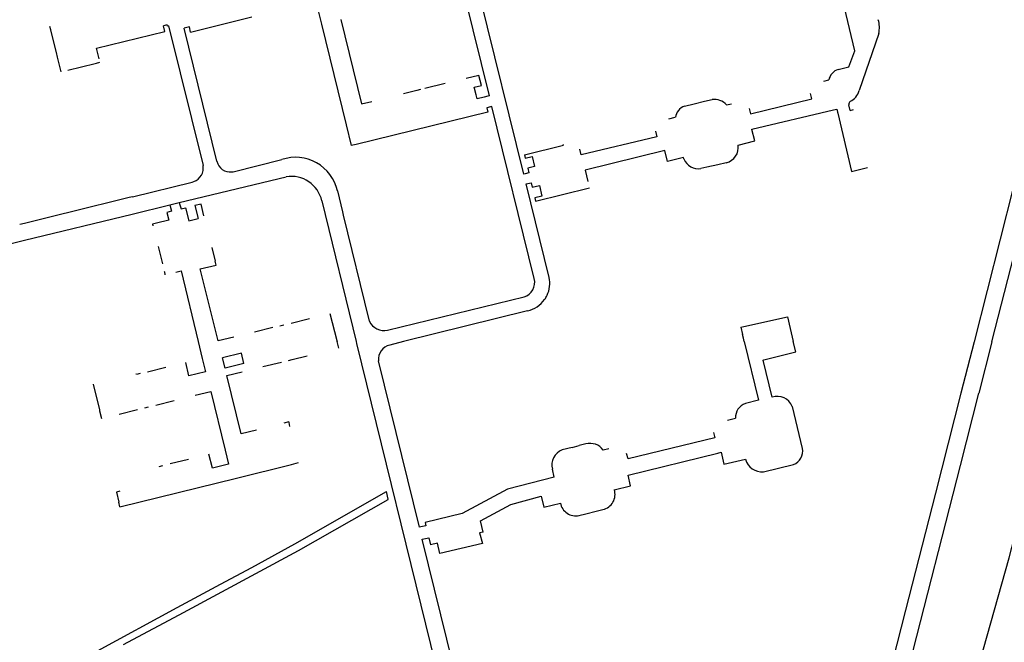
# Model space of a CAD drawing. Extents: x 148869 to 161638, y 453607 to 469810.
# Tile 1015 of 1056: x 159150.96 to 159154.97, y 459864.6 to 459867.13. Entities that reach past the tile are written whole.
import ezdxf

# ---------------------------------------------------------------- set-up
doc = ezdxf.new("R2010")
doc.units = 0
doc.layers.add('LKI_V01_KANTRIJWEG', color=252, linetype='CONTINUOUS')

msp = doc.modelspace()

# ---------------------------------------------------------------- linework, layer by layer
at = {"layer": 'LKI_V01_KANTRIJWEG'}
for p, q in [((159152.8748, 459866.8182), (159152.7456, 459867.3433)), ((159152.8748, 459866.8182), (159152.7456, 459867.3433)), ((159153.0144, 459866.4995), (159152.8207, 459867.2866)), ((159153.0144, 459866.4995), (159152.8207, 459867.2866)), ((159151.6595, 459867.0778), (159151.9083, 459867.1395)), ((159151.6595, 459867.0778), (159151.9083, 459867.1395)), ((159152.1791, 459867.1588), (159152.1924, 459867.1096)), ((159152.1791, 459867.1588), (159152.1924, 459867.1096)), ((159151.0904, 459867.0866), (159151.0869, 459867.1004)), ((159151.0904, 459867.0866), (159151.0869, 459867.1004)), ((159151.5636, 459867.1065), (159151.5487, 459867.1029)), ((159151.5636, 459867.1065), (159151.5487, 459867.1029)), ((159151.5542, 459867.0803), (159151.5487, 459867.1029)), ((159151.5542, 459867.0803), (159151.5487, 459867.1029)), ((159151.5692, 459867.103), (159151.7099, 459866.5347)), ((159151.5692, 459867.103), (159151.7099, 459866.5347)), ((159151.6386, 459867.0954), (159151.6333, 459867.0941)), ((159151.6386, 459867.0954), (159151.6333, 459867.0941)), ((159151.7665, 459866.5519), (159151.6333, 459867.0941)), ((159151.7665, 459866.5519), (159151.6333, 459867.0941)), ((159151.6542, 459867.0992), (159151.6386, 459867.0954)), ((159151.6542, 459867.0992), (159151.6386, 459867.0954)), ((159151.6595, 459867.0778), (159151.6542, 459867.0992)), ((159151.6595, 459867.0778), (159151.6542, 459867.0992)), ((159152.1924, 459867.1096), (159152.2924, 459866.7006)), ((159152.1924, 459867.1096), (159152.2924, 459866.7006)), ((159151.1029, 459867.0362), (159151.0904, 459867.0866)), ((159151.1029, 459867.0362), (159151.0904, 459867.0866)), ((159154.4591, 459867.072), (159154.3786, 459866.8396)), ((159154.4591, 459867.072), (159154.3786, 459866.8396)), ((159151.1133, 459866.9946), (159151.1029, 459867.0362)), ((159151.1133, 459866.9946), (159151.1029, 459867.0362)), ((159151.1179, 459866.9761), (159151.1133, 459866.9946)), ((159151.1179, 459866.9761), (159151.1133, 459866.9946)), ((159151.1328, 459866.9162), (159151.1179, 459866.9761)), ((159151.1328, 459866.9162), (159151.1179, 459866.9761)), ((159151.1593, 459866.9226), (159151.2707, 459866.9502)), ((159151.1593, 459866.9226), (159151.2707, 459866.9502)), ((159151.2707, 459866.9502), (159151.2762, 459866.9515)), ((159151.2707, 459866.9502), (159151.2762, 459866.9515)), ((159151.2762, 459866.9515), (159151.2903, 459866.955)), ((159151.2762, 459866.9515), (159151.2903, 459866.955)), ((159152.832, 459866.9015), (159152.7802, 459866.8892)), ((159152.832, 459866.9015), (159152.7802, 459866.8892)), ((159152.8423, 459866.8601), (159152.832, 459866.9015)), ((159152.8423, 459866.8601), (159152.832, 459866.9015)), ((159152.6949, 459866.8682), (159152.6128, 459866.8484)), ((159152.6949, 459866.8682), (159152.6128, 459866.8484)), ((159152.8132, 459866.8529), (159152.8423, 459866.8601)), ((159152.8132, 459866.8529), (159152.8423, 459866.8601)), ((159152.8209, 459866.8217), (159152.8132, 459866.8529)), ((159152.8209, 459866.8217), (159152.8132, 459866.8529)), ((159154.2354, 459866.878), (159154.2558, 459866.883)), ((159154.2354, 459866.878), (159154.2558, 459866.883)), ((159152.5799, 459866.8404), (159152.5251, 459866.8269)), ((159152.5799, 459866.8404), (159152.5251, 459866.8269)), ((159152.5946, 459866.8439), (159152.5799, 459866.8404)), ((159152.5946, 459866.8439), (159152.5799, 459866.8404)), ((159152.8689, 459866.8167), (159152.8539, 459866.813)), ((159152.8689, 459866.8167), (159152.8539, 459866.813)), ((159152.8748, 459866.8182), (159152.8689, 459866.8167)), ((159152.8748, 459866.8182), (159152.8689, 459866.8167)), ((159152.8796, 459866.7737), (159152.8645, 459866.77)), ((159152.8796, 459866.7737), (159152.8645, 459866.77)), ((159152.8645, 459866.77), (159152.869, 459866.7518)), ((159152.8645, 459866.77), (159152.869, 459866.7518)), ((159152.8854, 459866.7751), (159152.8796, 459866.7737)), ((159152.8854, 459866.7751), (159152.8796, 459866.7737)), ((159153.0574, 459866.0745), (159152.8854, 459866.7751)), ((159153.0574, 459866.0745), (159152.8854, 459866.7751)), ((159153.6683, 459866.7761), (159153.7075, 459866.7857)), ((159153.6683, 459866.7761), (159153.7075, 459866.7857)), ((159153.7075, 459866.7857), (159153.7504, 459866.7962)), ((159153.7075, 459866.7857), (159153.7504, 459866.7962)), ((159153.7504, 459866.7962), (159153.7805, 459866.803)), ((159153.7504, 459866.7962), (159153.7805, 459866.803)), ((159153.8391, 459866.7811), (159153.8601, 459866.7862)), ((159153.8391, 459866.7811), (159153.8601, 459866.7862)), ((159154.342, 459866.759), (159154.3366, 459866.7815)), ((159154.342, 459866.759), (159154.3366, 459866.7815)), ((159154.3424, 459866.7956), (159154.3433, 459866.7963)), ((159154.3424, 459866.7956), (159154.3433, 459866.7963)), ((159152.869, 459866.7518), (159152.3327, 459866.6206)), ((159152.869, 459866.7518), (159152.3327, 459866.6206)), ((159153.6053, 459866.7247), (159153.6312, 459866.7309)), ((159153.6053, 459866.7247), (159153.6312, 459866.7309)), ((159154.2743, 459866.7612), (159154.2879, 459866.7645)), ((159154.2743, 459866.7612), (159154.2879, 459866.7645)), ((159154.2879, 459866.7645), (159154.291, 459866.7516)), ((159154.2879, 459866.7645), (159154.291, 459866.7516)), ((159154.291, 459866.7516), (159154.2919, 459866.7476)), ((159154.291, 459866.7516), (159154.2919, 459866.7476)), ((159154.2919, 459866.7476), (159154.3483, 459866.511)), ((159154.2919, 459866.7476), (159154.3483, 459866.511)), ((159154.342, 459866.759), (159154.356, 459866.7622)), ((159154.342, 459866.759), (159154.356, 459866.7622)), ((159154.9187, 459865.8172), (159155.1595, 459866.7599)), ((159154.9187, 459865.8172), (159155.1595, 459866.7599)), ((159152.2924, 459866.7006), (159152.3131, 459866.6158)), ((159152.2924, 459866.7006), (159152.3131, 459866.6158)), ((159155.0588, 459866.6527), (159154.8465, 459865.8172)), ((159155.0588, 459866.6527), (159154.8465, 459865.8172)), ((159152.3327, 459866.6206), (159152.3131, 459866.6158)), ((159152.3327, 459866.6206), (159152.3131, 459866.6158)), ((159153.0171, 459866.5782), (159153.0203, 459866.5653)), ((159153.0171, 459866.5782), (159153.0203, 459866.5653)), ((159151.8326, 459866.5094), (159152.0306, 459866.5589)), ((159151.8326, 459866.5094), (159152.0306, 459866.5589)), ((159153.8037, 459866.5381), (159153.7593, 459866.5275)), ((159153.8037, 459866.5381), (159153.7593, 459866.5275)), ((159153.8382, 459866.5463), (159153.8037, 459866.5381)), ((159153.8382, 459866.5463), (159153.8037, 459866.5381)), ((159151.613, 459866.3837), (159152.0477, 459866.4884)), ((159151.613, 459866.3837), (159152.0477, 459866.4884)), ((159151.8266, 459866.5085), (159151.8326, 459866.5094)), ((159151.8266, 459866.5085), (159151.8326, 459866.5094)), ((159153.0208, 459866.501), (159153.0144, 459866.4995)), ((159153.0208, 459866.501), (159153.0144, 459866.4995)), ((159153.7593, 459866.5275), (159153.735, 459866.5221)), ((159153.7593, 459866.5275), (159153.735, 459866.5221)), ((159154.3483, 459866.511), (159154.4135, 459866.5269)), ((159154.3483, 459866.511), (159154.4135, 459866.5269)), ((159153.0241, 459866.4602), (159153.0305, 459866.4617)), ((159153.0241, 459866.4602), (159153.0305, 459866.4617)), ((159153.1178, 459866.0796), (159153.0241, 459866.4602)), ((159153.1178, 459866.0796), (159153.0241, 459866.4602)), ((159152.2563, 459866.4317), (159152.2772, 459866.3459)), ((159152.2563, 459866.4317), (159152.2772, 459866.3459)), ((159153.0627, 459866.3896), (159153.2817, 459866.4434)), ((159153.0627, 459866.3896), (159153.2817, 459866.4434)), ((159151.4096, 459866.4041), (159151.1691, 459866.345)), ((159151.4096, 459866.4041), (159151.1691, 459866.345)), ((159151.4231, 459866.4075), (159151.4096, 459866.4041)), ((159151.4231, 459866.4075), (159151.4096, 459866.4041)), ((159151.5747, 459866.3745), (159151.613, 459866.3837)), ((159151.5747, 459866.3745), (159151.613, 459866.3837)), ((159151.5747, 459866.3745), (159151.5762, 459866.3688)), ((159151.5747, 459866.3745), (159151.5762, 459866.3688)), ((159151.5762, 459866.3688), (159151.5817, 459866.3486)), ((159151.5762, 459866.3688), (159151.5817, 459866.3486)), ((159151.613, 459866.3837), (159151.6145, 459866.3787)), ((159151.613, 459866.3837), (159151.6145, 459866.3787)), ((159151.6145, 459866.3787), (159151.6207, 459866.3581)), ((159151.6145, 459866.3787), (159151.6207, 459866.3581)), ((159151.7016, 459866.3777), (159151.6767, 459866.3717)), ((159151.7016, 459866.3777), (159151.6767, 459866.3717)), ((159151.6767, 459866.3717), (159151.6898, 459866.3197)), ((159151.6767, 459866.3717), (159151.6898, 459866.3197)), ((159151.7135, 459866.3301), (159151.7016, 459866.3777)), ((159151.7135, 459866.3301), (159151.7016, 459866.3777)), ((159152.1932, 459866.3907), (159152.3325, 459865.8195)), ((159152.1932, 459866.3907), (159152.3325, 459865.8195)), ((159153.0594, 459866.4029), (159153.0627, 459866.3896)), ((159153.0594, 459866.4029), (159153.0627, 459866.3896)), ((159151.1302, 459866.3355), (159150.9831, 459866.2993)), ((159151.1302, 459866.3355), (159150.9831, 459866.2993)), ((159151.1691, 459866.345), (159151.1302, 459866.3355)), ((159151.1691, 459866.345), (159151.1302, 459866.3355)), ((159151.5817, 459866.3486), (159151.5629, 459866.344)), ((159151.5817, 459866.3486), (159151.5629, 459866.344)), ((159151.5629, 459866.344), (159151.5707, 459866.3121)), ((159151.5629, 459866.344), (159151.5707, 459866.3121)), ((159151.6207, 459866.3581), (159151.6392, 459866.3626)), ((159151.6207, 459866.3581), (159151.6392, 459866.3626)), ((159151.6392, 459866.3626), (159151.6517, 459866.3094)), ((159151.6392, 459866.3626), (159151.6517, 459866.3094)), ((159152.2772, 459866.3459), (159152.2803, 459866.333)), ((159152.2772, 459866.3459), (159152.2803, 459866.333)), ((159152.2803, 459866.333), (159152.384, 459865.9073)), ((159152.2803, 459866.333), (159152.384, 459865.9073)), ((159150.9831, 459866.2993), (159150.964, 459866.2947)), ((159150.9831, 459866.2993), (159150.964, 459866.2947)), ((159151.521, 459866.2997), (159151.5047, 459866.2958)), ((159151.521, 459866.2997), (159151.5047, 459866.2958)), ((159151.5047, 459866.2958), (159151.5063, 459866.2899)), ((159151.5047, 459866.2958), (159151.5063, 459866.2899)), ((159151.5707, 459866.3121), (159151.521, 459866.2997)), ((159151.5707, 459866.3121), (159151.521, 459866.2997)), ((159151.6517, 459866.3094), (159151.6898, 459866.3197)), ((159151.6517, 459866.3094), (159151.6898, 459866.3197)), ((159150.2502, 459866.0503), (159150.9831, 459866.2308)), ((159150.2502, 459866.0503), (159150.9831, 459866.2308)), ((159151.527, 459866.205), (159151.5446, 459866.1348)), ((159151.527, 459866.205), (159151.5446, 459866.1348)), ((159151.745, 459866.2016), (159151.7589, 459866.146)), ((159151.745, 459866.2016), (159151.7589, 459866.146)), ((159151.5518, 459866.1049), (159151.5525, 459866.1018)), ((159151.5518, 459866.1049), (159151.5525, 459866.1018)), ((159151.5525, 459866.1018), (159151.5551, 459866.0899)), ((159151.5525, 459866.1018), (159151.5551, 459866.0899)), ((159152.4605, 459865.8656), (159153.0157, 459866.0007)), ((159152.4605, 459865.8656), (159153.0157, 459866.0007)), ((159153.0994, 459865.9896), (159153.1001, 459865.9904)), ((159153.0994, 459865.9896), (159153.1001, 459865.9904)), ((159152.2262, 459865.9324), (159152.2543, 459865.8228)), ((159152.2262, 459865.9324), (159152.2543, 459865.8228)), ((159153.0301, 459865.9431), (159152.5256, 459865.8195)), ((159153.0301, 459865.9431), (159152.5256, 459865.8195)), ((159152.0679, 459865.894), (159152.143, 459865.9121)), ((159152.0679, 459865.894), (159152.143, 459865.9121)), ((159151.9933, 459865.8755), (159151.9193, 459865.8572)), ((159151.9933, 459865.8755), (159151.9193, 459865.8572)), ((159152.0223, 459865.8824), (159152.0386, 459865.8868)), ((159152.0223, 459865.8824), (159152.0386, 459865.8868)), ((159153.8975, 459865.8773), (159153.9102, 459865.88)), ((159153.8975, 459865.8773), (159153.9102, 459865.88)), ((159153.8975, 459865.8773), (159153.9049, 459865.847)), ((159153.8975, 459865.8773), (159153.9049, 459865.847)), ((159154.0984, 459865.8719), (159154.1109, 459865.8195)), ((159154.0984, 459865.8719), (159154.1109, 459865.8195)), ((159151.6898, 459865.8195), (159151.707, 459865.75)), ((159151.6898, 459865.8195), (159151.707, 459865.75)), ((159152.2543, 459865.8228), (159152.2551, 459865.8195)), ((159152.2543, 459865.8228), (159152.2551, 459865.8195)), ((159152.2621, 459865.7923), (159152.2551, 459865.8195)), ((159152.2621, 459865.7923), (159152.2551, 459865.8195)), ((159152.3325, 459865.8195), (159152.3348, 459865.8102)), ((159152.3325, 459865.8195), (159152.3348, 459865.8102)), ((159152.3348, 459865.8102), (159152.6688, 459864.4514)), ((159152.3348, 459865.8102), (159152.6688, 459864.4514)), ((159152.5256, 459865.8195), (159152.4698, 459865.8041)), ((159152.5256, 459865.8195), (159152.4698, 459865.8041)), ((159153.9083, 459865.8326), (159153.9049, 459865.847)), ((159153.9083, 459865.8326), (159153.9049, 459865.847)), ((159153.9115, 459865.8195), (159153.9083, 459865.8326)), ((159153.9115, 459865.8195), (159153.9083, 459865.8326)), ((159153.9115, 459865.8195), (159153.9696, 459865.5797)), ((159153.9115, 459865.8195), (159153.9696, 459865.5797)), ((159154.8465, 459865.8172), (159154.7932, 459865.6083)), ((159154.8465, 459865.8172), (159154.7932, 459865.6083)), ((159154.9187, 459865.8172), (159154.8653, 459865.6083)), ((159154.9187, 459865.8172), (159154.8653, 459865.6083)), ((159151.707, 459865.75), (159151.7205, 459865.6958)), ((159151.707, 459865.75), (159151.7205, 459865.6958)), ((159151.9535, 459865.7169), (159152.0286, 459865.7351)), ((159151.9535, 459865.7169), (159152.0286, 459865.7351)), ((159152.0579, 459865.7422), (159152.0725, 459865.7457)), ((159152.0579, 459865.7422), (159152.0725, 459865.7457)), ((159152.0725, 459865.7457), (159152.1336, 459865.7606)), ((159152.0725, 459865.7457), (159152.1336, 459865.7606)), ((159152.5899, 459865.0633), (159152.4242, 459865.7396)), ((159152.5899, 459865.0633), (159152.4242, 459865.7396)), ((159151.4843, 459865.6958), (159151.5589, 459865.7139)), ((159151.4843, 459865.6958), (159151.5589, 459865.7139)), ((159151.2631, 459865.6449), (159151.2883, 459865.5404)), ((159151.2631, 459865.6449), (159151.2883, 459865.5404)), ((159154.7907, 459865.3148), (159154.8653, 459865.6083)), ((159154.7907, 459865.3148), (159154.8653, 459865.6083)), ((159151.5181, 459865.5601), (159151.5922, 459865.5789)), ((159151.5181, 459865.5601), (159151.5922, 459865.5789)), ((159153.9696, 459865.5797), (159153.9161, 459865.566)), ((159153.9696, 459865.5797), (159153.9161, 459865.566)), ((159151.2883, 459865.5404), (159151.289, 459865.5374)), ((159151.2883, 459865.5404), (159151.289, 459865.5374)), ((159151.289, 459865.5374), (159151.2971, 459865.5062)), ((159151.289, 459865.5374), (159151.2971, 459865.5062)), ((159151.3692, 459865.5238), (159151.4427, 459865.5422)), ((159151.3692, 459865.5238), (159151.4427, 459865.5422)), ((159151.4732, 459865.5494), (159151.4882, 459865.553)), ((159151.4732, 459865.5494), (159151.4882, 459865.553)), ((159154.1492, 459865.3841), (159154.1072, 459865.5542)), ((159154.1492, 459865.3841), (159154.1072, 459865.5542)), ((159152.0633, 459865.4737), (159152.0596, 459865.4893)), ((159152.0633, 459865.4737), (159152.0596, 459865.4893)), ((159153.8428, 459865.4989), (159153.8764, 459865.5072)), ((159153.8428, 459865.4989), (159153.8764, 459865.5072)), ((159152.0631, 459865.4729), (159152.0633, 459865.4737)), ((159152.0631, 459865.4729), (159152.0633, 459865.4737)), ((159153.7864, 459865.4491), (159153.7922, 459865.4267)), ((159153.7864, 459865.4491), (159153.7922, 459865.4267)), ((159153.7922, 459865.4267), (159153.4388, 459865.3412)), ((159153.7922, 459865.4267), (159153.4388, 459865.3412)), ((159153.2117, 459865.388), (159153.1714, 459865.3779)), ((159153.2117, 459865.388), (159153.1714, 459865.3779)), ((159153.2117, 459865.388), (159153.2405, 459865.3953)), ((159153.2117, 459865.388), (159153.2405, 459865.3953)), ((159153.2667, 459865.402), (159153.2405, 459865.3953)), ((159153.2667, 459865.402), (159153.2405, 459865.3953)), ((159153.3609, 459865.3825), (159153.338, 459865.3772)), ((159153.3609, 459865.3825), (159153.338, 459865.3772)), ((159153.8041, 459865.365), (159153.817, 459865.3682)), ((159153.8041, 459865.365), (159153.817, 459865.3682)), ((159153.817, 459865.3682), (159153.8291, 459865.3192)), ((159153.817, 459865.3682), (159153.8291, 459865.3192)), ((159151.5763, 459865.3221), (159151.6509, 459865.3407)), ((159151.5763, 459865.3221), (159151.6509, 459865.3407)), ((159153.4388, 459865.3412), (159153.4329, 459865.3628)), ((159153.4388, 459865.3412), (159153.4329, 459865.3628)), ((159153.8291, 459865.3192), (159153.9173, 459865.3398)), ((159153.8291, 459865.3192), (159153.9173, 459865.3398)), ((159151.5315, 459865.311), (159151.5464, 459865.3147)), ((159151.5315, 459865.311), (159151.5464, 459865.3147)), ((159151.8461, 459865.2633), (159152.0701, 459865.3189)), ((159151.8461, 459865.2633), (159152.0701, 459865.3189)), ((159152.0701, 459865.3189), (159152.0986, 459865.326)), ((159152.0701, 459865.3189), (159152.0986, 459865.326)), ((159153.1387, 459865.2664), (159153.1313, 459865.2989)), ((159153.1387, 459865.2664), (159153.1313, 459865.2989)), ((159153.9896, 459865.2891), (159154.1114, 459865.3186)), ((159153.9896, 459865.2891), (159154.1114, 459865.3186)), ((159154.2826, 459863.3291), (159154.7907, 459865.3148)), ((159154.2826, 459863.3291), (159154.7907, 459865.3148)), ((159151.3718, 459865.1459), (159151.8461, 459865.2633)), ((159151.3718, 459865.1459), (159151.8461, 459865.2633)), ((159152.4631, 459865.1779), (159152.4556, 459865.2083)), ((159152.4631, 459865.1779), (159152.4556, 459865.2083)), ((159151.3718, 459865.1459), (159151.3677, 459865.1649)), ((159151.3718, 459865.1459), (159151.3677, 459865.1649)), ((159153.2671, 459865.1183), (159153.3095, 459865.129)), ((159153.2671, 459865.1183), (159153.3095, 459865.129)), ((159153.3095, 459865.129), (159153.3364, 459865.1359)), ((159153.3095, 459865.129), (159153.3364, 459865.1359)), ((159152.8497, 459865.0439), (159152.8387, 459865.0893)), ((159152.8497, 459865.0439), (159152.8387, 459865.0893)), ((159153.2393, 459865.1112), (159153.2671, 459865.1183)), ((159153.2393, 459865.1112), (159153.2671, 459865.1183)), ((159152.5958, 459865.0647), (159152.5899, 459865.0633)), ((159152.5958, 459865.0647), (159152.5899, 459865.0633)), ((159152.6164, 459865.0697), (159152.5958, 459865.0647)), ((159152.6164, 459865.0697), (159152.5958, 459865.0647)), ((159152.6133, 459865.0823), (159152.6164, 459865.0697)), ((159152.6133, 459865.0823), (159152.6164, 459865.0697)), ((159152.6019, 459865.0143), (159152.608, 459865.0158)), ((159152.6019, 459865.0143), (159152.608, 459865.0158)), ((159152.7789, 459864.2931), (159152.6019, 459865.0143)), ((159152.7789, 459864.2931), (159152.6019, 459865.0143)), ((159152.608, 459865.0158), (159152.6282, 459865.0207)), ((159152.608, 459865.0158), (159152.6282, 459865.0207)), ((159152.6282, 459865.0207), (159152.6354, 459864.9917)), ((159152.6282, 459865.0207), (159152.6354, 459864.9917)), ((159152.8497, 459865.0439), (159152.835, 459865.0403)), ((159152.8497, 459865.0439), (159152.835, 459865.0403)), ((159152.6634, 459864.9981), (159152.6354, 459864.9917)), ((159152.6634, 459864.9981), (159152.6354, 459864.9917)), ((159152.673, 459864.9567), (159152.6634, 459864.9981)), ((159152.673, 459864.9567), (159152.6634, 459864.9981)), ((159151.3866, 459864.5862), (159151.4045, 459864.5952)), ((159151.3866, 459864.5862), (159151.4045, 459864.5952))]:
    msp.add_line(p, q, dxfattribs=at)
for points in [[(159154.2937, 459866.9258), (159154.3374, 459866.9358), (159154.3611, 459867.0018), (159154.3108, 459867.2134)], [(159154.2937, 459866.9258), (159154.3374, 459866.9358), (159154.3611, 459867.0018), (159154.3108, 459867.2134)], [(159151.5692, 459867.103), (159151.5647, 459867.1019), (159151.5636, 459867.1065)], [(159151.5692, 459867.103), (159151.5647, 459867.1019), (159151.5636, 459867.1065)], [(159152.2699, 459867.1285), (159152.3539, 459866.7853), (159152.3962, 459866.7956)], [(159152.2699, 459867.1285), (159152.3539, 459866.7853), (159152.3962, 459866.7956)], [(159151.2869, 459866.9691), (159151.2764, 459867.0119), (159151.5542, 459867.0803)], [(159151.2869, 459866.9691), (159151.2764, 459867.0119), (159151.5542, 459867.0803)], [(159152.8539, 459866.813), (159152.8248, 459866.8058), (159152.8209, 459866.8217)], [(159152.8539, 459866.813), (159152.8248, 459866.8058), (159152.8209, 459866.8217)], [(159153.9311, 459866.7666), (159153.9365, 459866.7446), (159154.1865, 459866.8057), (159154.1809, 459866.8281)], [(159153.9311, 459866.7666), (159153.9365, 459866.7446), (159154.1865, 459866.8057), (159154.1809, 459866.8281)], [(159153.9423, 459866.6812), (159153.942, 459866.6822), (159154.2743, 459866.7612)], [(159153.9423, 459866.6812), (159153.942, 459866.6822), (159154.2743, 459866.7612)], [(159153.5508, 459866.675), (159153.5563, 459866.6519), (159153.2483, 459866.5776), (159153.2428, 459866.6007)], [(159153.5508, 459866.675), (159153.5563, 459866.6519), (159153.2483, 459866.5776), (159153.2428, 459866.6007)], [(159153.8867, 459866.618), (159153.9543, 459866.6352), (159153.9423, 459866.6812)], [(159153.8867, 459866.618), (159153.9543, 459866.6352), (159153.9423, 459866.6812)], [(159153.0171, 459866.5782), (159153.1761, 459866.6173), (159153.1754, 459866.62)], [(159153.0171, 459866.5782), (159153.1761, 459866.6173), (159153.1754, 459866.62)], [(159153.0203, 459866.5653), (159153.0482, 459866.5717), (159153.0583, 459866.5306), (159153.0305, 459866.524)], [(159153.0203, 459866.5653), (159153.0482, 459866.5717), (159153.0583, 459866.5306), (159153.0305, 459866.524)], [(159153.6663, 459866.5613), (159153.6649, 459866.567), (159153.5998, 459866.5511), (159153.5888, 459866.5959), (159153.2639, 459866.5165), (159153.2754, 459866.4695)], [(159153.6663, 459866.5613), (159153.6649, 459866.567), (159153.5998, 459866.5511), (159153.5888, 459866.5959), (159153.2639, 459866.5165), (159153.2754, 459866.4695)], [(159153.0305, 459866.524), (159153.0353, 459866.5043), (159153.0208, 459866.501)], [(159153.0305, 459866.524), (159153.0353, 459866.5043), (159153.0208, 459866.501)], [(159151.4231, 459866.4075), (159151.6659, 459866.4674), (159151.6723, 459866.4693)], [(159151.4231, 459866.4075), (159151.6659, 459866.4674), (159151.6723, 459866.4693)], [(159153.0305, 459866.4617), (159153.0443, 459866.4648), (159153.0487, 459866.4465)], [(159153.0305, 459866.4617), (159153.0443, 459866.4648), (159153.0487, 459866.4465)], [(159153.0487, 459866.4465), (159153.078, 459866.4529), (159153.0886, 459866.4097), (159153.0594, 459866.4029)], [(159153.0487, 459866.4465), (159153.078, 459866.4529), (159153.0886, 459866.4097), (159153.0594, 459866.4029)], [(159150.9831, 459866.2308), (159151.4213, 459866.3375), (159151.5747, 459866.3745)], [(159150.9831, 459866.2308), (159151.4213, 459866.3375), (159151.5747, 459866.3745)], [(159151.835, 459865.8365), (159151.7718, 459865.8217), (159151.6986, 459866.1146), (159151.763, 459866.1297), (159151.7589, 459866.146)], [(159151.835, 459865.8365), (159151.7718, 459865.8217), (159151.6986, 459866.1146), (159151.763, 459866.1297), (159151.7589, 459866.146)], [(159151.5993, 459866.1008), (159151.6207, 459866.1058), (159151.6898, 459865.8195)], [(159151.5993, 459866.1008), (159151.6207, 459866.1058), (159151.6898, 459865.8195)], [(159153.9102, 459865.88), (159154.0872, 459865.9189), (159154.0984, 459865.8719)], [(159153.9102, 459865.88), (159154.0872, 459865.9189), (159154.0984, 459865.8719)], [(159153.9912, 459865.7441), (159154.1212, 459865.7768), (159154.1109, 459865.8195)], [(159153.9912, 459865.7441), (159154.1212, 459865.7768), (159154.1109, 459865.8195)], [(159154.4817, 459863.0501), (159154.6401, 459863.6978), (159154.714, 459863.9683), (159154.7871, 459864.2275), (159154.8848, 459864.5693), (159154.9893, 459864.9389), (159155.1391, 459865.5172), (159155.212, 459865.8195)], [(159154.4817, 459863.0501), (159154.6401, 459863.6978), (159154.714, 459863.9683), (159154.7871, 459864.2275), (159154.8848, 459864.5693), (159154.9893, 459864.9389), (159155.1391, 459865.5172), (159155.212, 459865.8195)], [(159154.4817, 459863.0501), (159154.6401, 459863.6978), (159154.714, 459863.9683), (159154.7871, 459864.2275), (159154.8848, 459864.5693), (159154.9893, 459864.9389), (159155.1391, 459865.5172), (159155.212, 459865.8195)], [(159154.4817, 459863.0501), (159154.6401, 459863.6978), (159154.714, 459863.9683), (159154.7871, 459864.2275), (159154.8848, 459864.5693), (159154.9893, 459864.9389), (159155.1391, 459865.5172), (159155.212, 459865.8195)], [(159151.8763, 459865.7298), (159151.8658, 459865.772), (159151.7889, 459865.7522)], [(159151.8763, 459865.7298), (159151.8658, 459865.772), (159151.7889, 459865.7522)], [(159151.7205, 459865.6958), (159151.6525, 459865.6797), (159151.6394, 459865.7335)], [(159151.7205, 459865.6958), (159151.6525, 459865.6797), (159151.6394, 459865.7335)], [(159151.8763, 459865.7298), (159151.7993, 459865.71), (159151.7889, 459865.7522)], [(159151.8763, 459865.7298), (159151.7993, 459865.71), (159151.7889, 459865.7522)], [(159154.0245, 459865.5922), (159153.9882, 459865.7434), (159153.9912, 459865.7441)], [(159154.0245, 459865.5922), (159153.9882, 459865.7434), (159153.9912, 459865.7441)], [(159151.454, 459865.6883), (159151.4388, 459865.6847), (159151.4382, 459865.6873)], [(159151.454, 459865.6883), (159151.4388, 459865.6847), (159151.4382, 459865.6873)], [(159151.9278, 459865.4586), (159151.8656, 459865.4431), (159151.8068, 459865.6805), (159151.869, 459865.6959)], [(159151.9278, 459865.4586), (159151.8656, 459865.4431), (159151.8068, 459865.6805), (159151.869, 459865.6959)], [(159151.6772, 459865.5999), (159151.7413, 459865.6155), (159151.7994, 459865.3766)], [(159151.6772, 459865.5999), (159151.7413, 459865.6155), (159151.7994, 459865.3766)], [(159154.7932, 459865.6083), (159154.6898, 459865.2017), (159154.5681, 459864.7266), (159154.3182, 459863.7466), (159154.1963, 459863.271)], [(159154.7932, 459865.6083), (159154.6898, 459865.2017), (159154.5681, 459864.7266), (159154.3182, 459863.7466), (159154.1963, 459863.271)], [(159152.0596, 459865.4893), (159152.0591, 459865.4916), (159152.0383, 459865.4862)], [(159152.0596, 459865.4893), (159152.0591, 459865.4916), (159152.0383, 459865.4862)], [(159151.7994, 459865.3766), (159151.8134, 459865.3192), (159151.7478, 459865.3032), (159151.7336, 459865.3611)], [(159151.7994, 459865.3766), (159151.8134, 459865.3192), (159151.7478, 459865.3032), (159151.7336, 459865.3611)], [(159153.3829, 459865.2158), (159153.4485, 459865.232), (159153.4395, 459865.2751), (159153.8041, 459865.365)], [(159153.3829, 459865.2158), (159153.4485, 459865.232), (159153.4395, 459865.2751), (159153.8041, 459865.365)], [(159153.1387, 459865.2664), (159152.9489, 459865.2187), (159152.7637, 459865.1189), (159152.6133, 459865.0823)], [(159153.1387, 459865.2664), (159152.9489, 459865.2187), (159152.7637, 459865.1189), (159152.6133, 459865.0823)], [(159150.9831, 459864.3942), (159151.2177, 459864.5258), (159151.2464, 459864.5424), (159151.2812, 459864.5602), (159151.6048, 459864.7365), (159151.7813, 459864.8316), (159151.9083, 459864.8991), (159152.0833, 459864.9958), (159152.4556, 459865.2083)], [(159150.9831, 459864.3942), (159151.2177, 459864.5258), (159151.2464, 459864.5424), (159151.2812, 459864.5602), (159151.6048, 459864.7365), (159151.7813, 459864.8316), (159151.9083, 459864.8991), (159152.0833, 459864.9958), (159152.4556, 459865.2083)], [(159151.3708, 459865.2097), (159151.3573, 459865.2065), (159151.3677, 459865.1649)], [(159151.3708, 459865.2097), (159151.3573, 459865.2065), (159151.3677, 459865.1649)], [(159151.4045, 459864.5952), (159151.6122, 459864.7064), (159152.0983, 459864.9692), (159152.4636, 459865.1757), (159152.4631, 459865.1779)], [(159151.4045, 459864.5952), (159151.6122, 459864.7064), (159152.0983, 459864.9692), (159152.4636, 459865.1757), (159152.4631, 459865.1779)], [(159152.8387, 459865.0893), (159152.9615, 459865.1557), (159153.0849, 459865.1899), (159153.0967, 459865.1449), (159153.164, 459865.1616)], [(159152.8387, 459865.0893), (159152.9615, 459865.1557), (159153.0849, 459865.1899), (159153.0967, 459865.1449), (159153.164, 459865.1616)], [(159152.835, 459865.0403), (159152.8461, 459864.997), (159152.673, 459864.9567)], [(159152.835, 459865.0403), (159152.8461, 459864.997), (159152.673, 459864.9567)]]:
    msp.add_lwpolyline(points, dxfattribs=at)
for centre, radius, start, end in [((159154.347, 459867.0946), 0.1144, 348.5721, 16.6189), ((159154.347, 459867.0946), 0.1144, 348.5721, 16.6189), ((159154.3106, 459866.8726), 0.0559, 107.6725, 169.2982), ((159154.3106, 459866.8726), 0.0559, 107.6725, 169.2982), ((159154.3168, 459866.8535), 0.063, 294.8017, 320.0129), ((159154.3168, 459866.8535), 0.063, 294.8017, 320.0129), ((159154.3168, 459866.8542), 0.0635, 319.5788, 346.7237), ((159154.3168, 459866.8542), 0.0635, 319.5788, 346.7237), ((159153.6884, 459866.7218), 0.0579, 110.3437, 170.9465), ((159153.6884, 459866.7218), 0.0579, 110.3437, 170.9465), ((159153.7897, 459866.738), 0.0656, 41.0245, 98.052), ((159153.7897, 459866.738), 0.0656, 41.0245, 98.052), ((159154.3534, 459866.7829), 0.0168, 130.6313, 184.877), ((159154.3534, 459866.7829), 0.0168, 130.6313, 184.877), ((159153.8235, 459866.6085), 0.064, 283.3297, 8.5379), ((159153.8235, 459866.6085), 0.064, 283.3297, 8.5379), ((159152.0865, 459866.3942), 0.1739, 12.4389, 108.7451), ((159152.0865, 459866.3942), 0.1739, 12.4389, 108.7451), ((159151.6527, 459866.5241), 0.0581, 289.7183, 10.5695), ((159151.6527, 459866.5241), 0.0581, 289.7183, 10.5695), ((159151.8212, 459866.5644), 0.0562, 192.8877, 275.5143), ((159151.8212, 459866.5644), 0.0562, 192.8877, 275.5143), ((159153.7249, 459866.5843), 0.063, 201.3797, 279.1665), ((159153.7249, 459866.5843), 0.063, 201.3797, 279.1665), ((159152.0698, 459866.3641), 0.1262, 12.149, 100.0828), ((159152.0698, 459866.3641), 0.1262, 12.149, 100.0828), ((159152.9982, 459866.0593), 0.0612, 286.6815, 14.3621), ((159152.9982, 459866.0593), 0.0612, 286.6815, 14.3621), ((159153.0048, 459866.0557), 0.1155, 334.9053, 11.9434), ((159153.0048, 459866.0557), 0.1155, 334.9053, 11.9434), ((159153.0051, 459866.0554), 0.115, 282.5502, 325.0776), ((159153.0051, 459866.0554), 0.115, 282.5502, 325.0776), ((159153.0053, 459866.0554), 0.1149, 325.5511, 334.9364), ((159153.0053, 459866.0554), 0.1149, 325.5511, 334.9364), ((159152.4135, 459865.9153), 0.0305, 195.3343, 209.3001), ((159152.4135, 459865.9153), 0.0305, 195.3343, 209.3001), ((159152.445, 459865.9281), 0.0644, 205.4732, 283.9883), ((159152.445, 459865.9281), 0.0644, 205.4732, 283.9883), ((159152.4811, 459865.7477), 0.0575, 101.3618, 188.0879), ((159152.4811, 459865.7477), 0.0575, 101.3618, 188.0879), ((159154.046, 459865.5301), 0.0657, 21.5541, 109.0585), ((159154.046, 459865.5301), 0.0657, 21.5541, 109.0585), ((159153.934, 459865.5111), 0.0578, 108.0154, 183.8569), ((159153.934, 459865.5111), 0.0578, 108.0154, 183.8569), ((159153.1938, 459865.3168), 0.0651, 110.1774, 195.9751), ((159153.1938, 459865.3168), 0.0651, 110.1774, 195.9751), ((159153.2845, 459865.3381), 0.0663, 36.108, 105.529), ((159153.2845, 459865.3381), 0.0663, 36.108, 105.529), ((159154.0898, 459865.3747), 0.0601, 291.1314, 9.0104), ((159154.0898, 459865.3747), 0.0601, 291.1314, 9.0104), ((159153.9821, 459865.3553), 0.0666, 193.4421, 276.4664), ((159153.9821, 459865.3553), 0.0666, 193.4421, 276.4664), ((159153.3238, 459865.1967), 0.0622, 281.6627, 17.8815), ((159153.3238, 459865.1967), 0.0622, 281.6627, 17.8815), ((159153.2255, 459865.1719), 0.0623, 189.5581, 282.8794), ((159153.2255, 459865.1719), 0.0623, 189.5581, 282.8794)]:
    msp.add_arc(centre, radius, start, end, dxfattribs=at)

doc.saveas('drawing.dxf')
